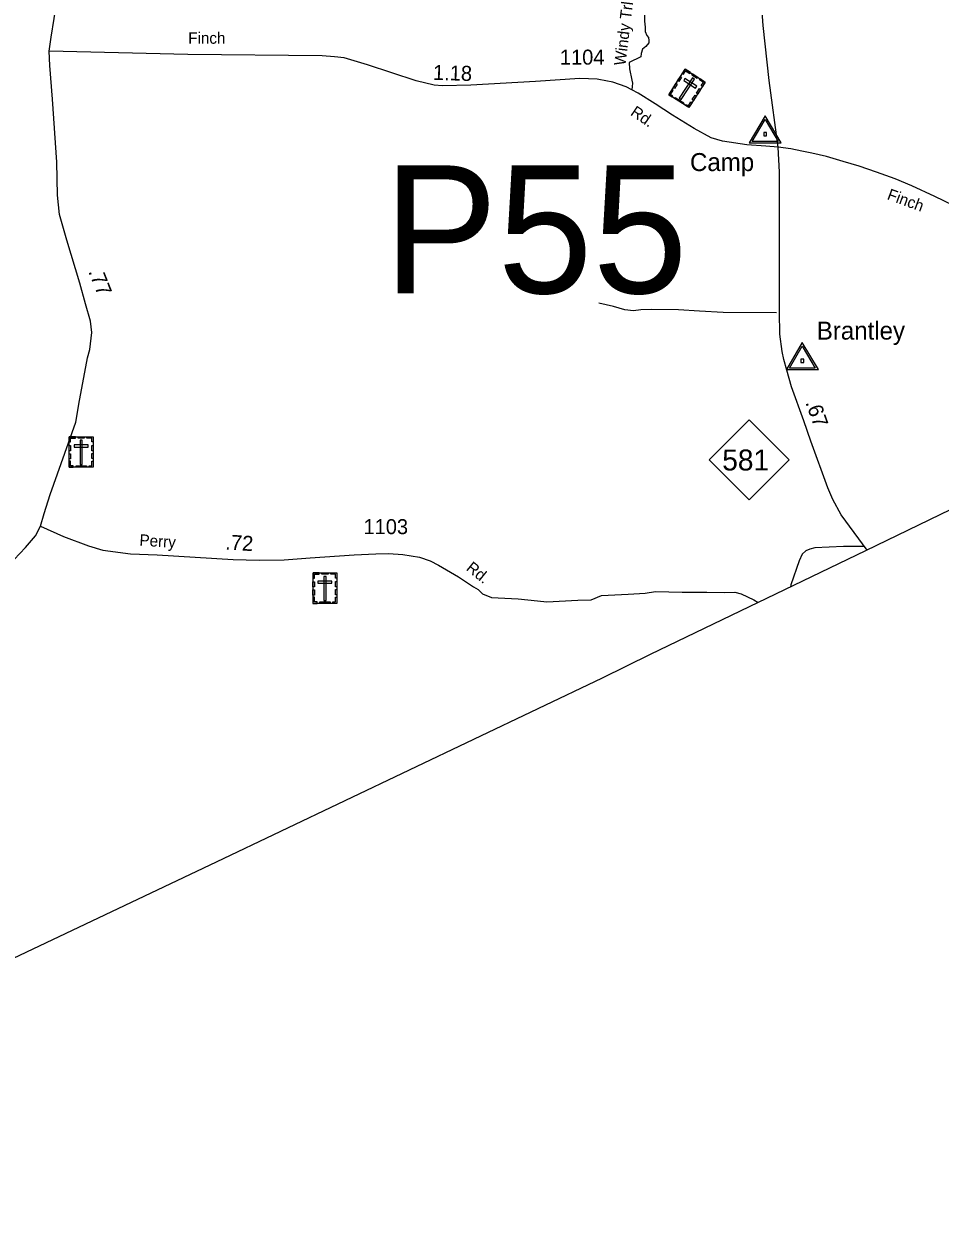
# Model space of a CAD drawing. Extents: x 2220236 to 2384410, y 720751 to 894131.
# Drawn here: x 2254868 to 2262512, y 726061 to 736064 of the extents above; entities that cross this region are included whole.
import ezdxf

# ---------------------------------------------------------------- set-up
doc = ezdxf.new("R2010")
doc.units = 0
doc.layers.add('Default', color=7, linetype='Continuous')

msp = doc.modelspace()

# ---------------------------------------------------------------- linework, layer by layer
at = {"layer": 'Default'}
for points in [[(2300140, 750264), (2297549, 748943), (2296605, 748443), (2294139, 747191), (2294129, 747181), (2290621, 745496), (2287877, 744178), (2270992, 736056), (2267562, 734406), (2264815, 733083), (2261891, 731668), (2260094, 730805), (2259694, 730607), (2256472, 729070), (2253954, 727878), (2253181, 727508), (2253078, 727457), (2253042, 727443), (2252978, 727424), (2252870, 727387), (2251763, 727086), (2250517, 726735), (2250148, 726626), (2248127, 726061)], [(2261161, 735037), (2261087, 735593), (2261037, 736052), (2261004, 736520), (2260983, 736867), (2260975, 737026), (2260962, 737232), (2260966, 737451), (2260993, 738054), (2261072, 739690)], [(2255079, 735836), (2255095, 735953), (2255145, 736269), (2255190, 736607), (2255215, 736870), (2255249, 736978), (2255273, 737029), (2255299, 737069), (2255611, 737547), (2255730, 737740), (2255783, 737872), (2255825, 737997), (2255870, 738125), (2255887, 738197), (2255896, 738257)], [(2260052, 736310), (2260043, 736196), (2260046, 736088), (2260051, 736038), (2260051, 736002), (2260065, 735968), (2260079, 735950), (2260083, 735926), (2260082, 735906), (2260056, 735876), (2260030, 735854), (2260019, 735817), (2260015, 735790), (2259917, 735743), (2259921, 735689), (2259939, 735596), (2259945, 735569), (2259941, 735515)], [(2255005, 731875), (2255035, 731981), (2255087, 732140), (2255300, 732743), (2255330, 732923), (2255359, 733071), (2255398, 733279), (2255417, 733347), (2255433, 733491), (2255424, 733586), (2255382, 733729), (2255335, 733902), (2255225, 734260), (2255165, 734474), (2255148, 734636), (2255141, 734912), (2255107, 735438), (2255084, 735719), (2255079, 735836)], [(2261161, 735037), (2261059, 735044), (2260901, 735056), (2260698, 735086), (2260602, 735115), (2260460, 735192), (2260281, 735303), (2260134, 735398), (2259992, 735488), (2259941, 735515), (2259892, 735539), (2259838, 735560), (2259782, 735579), (2259724, 735589), (2259666, 735602), (2259650, 735604), (2259506, 735610), (2259137, 735583), (2258598, 735555), (2258361, 735548), (2258292, 735555), (2258140, 735589), (2257734, 735724), (2257539, 735782), (2257458, 735791), (2257356, 735798), (2256236, 735809), (2255079, 735836)], [(2264886, 734421), (2264604, 734427), (2264372, 734437), (2264005, 734445), (2263150, 734464), (2263012, 734464), (2262852, 734475), (2262706, 734512), (2262470, 734626), (2262276, 734715), (2262137, 734771), (2261982, 734829), (2261838, 734877), (2261705, 734918), (2261565, 734958), (2261442, 734987), (2261360, 735004), (2261268, 735022), (2261161, 735037)], [(2261903, 731674), (2261687, 731968), (2261617, 732097), (2261575, 732194), (2261435, 732583), (2261375, 732754), (2261274, 733038), (2261233, 733177), (2261209, 733266), (2261194, 733331), (2261176, 733477), (2261173, 733661), (2261174, 734557), (2261172, 734829), (2261161, 735037)], [(2261147, 733655), (2260703, 733657), (2260504, 733669), (2260330, 733678), (2260101, 733683), (2260015, 733680), (2259953, 733672), (2259881, 733679), (2259788, 733706), (2259666, 733735)], [(2253705, 729501), (2253797, 729814), (2253906, 730080), (2254005, 730330), (2254089, 730499), (2254190, 730708), (2254306, 730929), (2254479, 731194), (2254562, 731330), (2254738, 731546), (2254881, 731696), (2254963, 731793), (2255005, 731875)], [(2255005, 731875), (2255197, 731789), (2255405, 731711), (2255526, 731674), (2255756, 731645), (2255979, 731636), (2256612, 731596), (2256831, 731590), (2257038, 731594), (2257255, 731610), (2257624, 731634), (2257803, 731645), (2257909, 731647), (2258028, 731638), (2258167, 731616), (2258258, 731585), (2258328, 731548), (2258494, 731453), (2258620, 731369), (2258658, 731345), (2258695, 731311)], [(2261880, 731705), (2261708, 731705), (2261467, 731693), (2261427, 731683), (2261391, 731668), (2261361, 731642), (2261336, 731586), (2261268, 731385), (2261265, 731367)], [(2258695, 731311), (2258770, 731280), (2258991, 731267), (2259152, 731252), (2259232, 731243), (2259489, 731256), (2259602, 731261), (2259688, 731295), (2259911, 731307), (2260051, 731316), (2260137, 731329), (2260359, 731323), (2260565, 731325), (2260716, 731322), (2260800, 731323), (2260853, 731310), (2260959, 731261), (2260995, 731238)]]:
    msp.add_lwpolyline(points, dxfattribs=at)
for points in [[(2260386, 735688), (2260553, 735580), (2260416, 735366), (2260248, 735473)], [(2260362, 735651), (2260372, 735645), (2260389, 735672), (2260423, 735650), (2260429, 735660), (2260386, 735688)], [(2260448, 735648), (2260492, 735620), (2260485, 735610), (2260442, 735638)], [(2260286, 735532), (2260309, 735569), (2260319, 735563), (2260295, 735526)], [(2260322, 735589), (2260346, 735625), (2260355, 735619), (2260332, 735583)], [(2260462, 735604), (2260446, 735614), (2260336, 735444), (2260352, 735433)], [(2260383, 735608), (2260373, 735593), (2260472, 735529), (2260482, 735545)], [(2260530, 735543), (2260520, 735550), (2260538, 735577), (2260504, 735599), (2260510, 735608), (2260553, 735580)], [(2260276, 735456), (2260282, 735465), (2260264, 735477), (2260285, 735511), (2260276, 735517), (2260248, 735474)], [(2260303, 735452), (2260374, 735406), (2260368, 735397), (2260296, 735442)], [(2260445, 735433), (2260468, 735469), (2260478, 735463), (2260455, 735427)], [(2260481, 735488), (2260504, 735525), (2260514, 735518), (2260490, 735482)], [(2260388, 735384), (2260394, 735393), (2260412, 735381), (2260434, 735415), (2260444, 735409), (2260416, 735366)], [(2261187, 735073), (2261053, 735299), (2260919, 735073)], [(2261161, 735085), (2260945, 735085), (2261053, 735267)], [(2261065, 735132), (2261065, 735160), (2261041, 735160), (2261041, 735132)], [(2261497, 733181), (2261363, 733407), (2261230, 733181)], [(2261471, 733193), (2261256, 733193), (2261363, 733376)], [(2261376, 733240), (2261376, 733268), (2261351, 733268), (2261351, 733240)], [(2260586, 732428), (2260919, 732761), (2261252, 732428), (2260919, 732095)], [(2255245, 732621), (2255444, 732621), (2255444, 732366), (2255245, 732366)], [(2255245, 732578), (2255257, 732578), (2255257, 732610), (2255297, 732610), (2255297, 732621), (2255245, 732621)], [(2255245, 732503), (2255245, 732547), (2255257, 732547), (2255257, 732503)], [(2255286, 732553), (2255286, 732534), (2255404, 732534), (2255404, 732553)], [(2255319, 732621), (2255371, 732621), (2255371, 732609), (2255319, 732609)], [(2255354, 732592), (2255336, 732592), (2255336, 732389), (2255354, 732389)], [(2255445, 732577), (2255433, 732577), (2255433, 732610), (2255393, 732610), (2255393, 732621), (2255444, 732621)], [(2255433, 732504), (2255433, 732548), (2255444, 732548), (2255444, 732504)], [(2255245, 732436), (2255245, 732479), (2255257, 732479), (2255257, 732436)], [(2255433, 732438), (2255433, 732482), (2255444, 732482), (2255444, 732438)], [(2255278, 732366), (2255278, 732378), (2255256, 732378), (2255256, 732418), (2255245, 732418), (2255245, 732366)], [(2255303, 732378), (2255388, 732378), (2255388, 732366), (2255303, 732366)], [(2255411, 732366), (2255411, 732378), (2255433, 732378), (2255433, 732418), (2255444, 732418), (2255444, 732366)], [(2257280, 731485), (2257479, 731485), (2257479, 731230), (2257280, 731230)], [(2257280, 731441), (2257291, 731441), (2257291, 731474), (2257331, 731474), (2257331, 731485), (2257280, 731485)], [(2257354, 731485), (2257405, 731485), (2257405, 731473), (2257354, 731473)], [(2257389, 731455), (2257370, 731455), (2257370, 731253), (2257389, 731253)], [(2257479, 731441), (2257467, 731441), (2257467, 731473), (2257427, 731473), (2257427, 731485), (2257479, 731485)], [(2257279, 731367), (2257279, 731410), (2257291, 731410), (2257291, 731367)], [(2257279, 731300), (2257279, 731343), (2257291, 731343), (2257291, 731300)], [(2257320, 731417), (2257320, 731398), (2257438, 731398), (2257438, 731417)], [(2257467, 731368), (2257467, 731412), (2257479, 731412), (2257479, 731368)], [(2257467, 731302), (2257467, 731346), (2257479, 731346), (2257479, 731302)], [(2257313, 731230), (2257313, 731242), (2257291, 731242), (2257291, 731282), (2257279, 731282), (2257279, 731230)], [(2257337, 731242), (2257422, 731242), (2257422, 731230), (2257337, 731230)], [(2257445, 731230), (2257445, 731242), (2257467, 731242), (2257467, 731282), (2257479, 731282), (2257479, 731230)]]:
    msp.add_lwpolyline(points, close=True, dxfattribs=at)

# ---------------------------------------------------------------- texts
for s, height, rotation, p in [('Windy Trl', 95, 83.0271, (2259886, 735713)), ('Finch', 95, 359.8116, (2256238, 735900)), ('1.18', 125, 358.3057, (2258280, 735598)), ('Rd.', 95, 325.742, (2259922, 735309)), ('Finch', 95, 339.7049, (2262064, 734604)), ('.77', 125, 291.7829, (2255403, 733999)), ('.67', 125, 289.3348, (2261388, 732906)), ('Perry', 95, 356.1955, (2255829, 731713)), ('.72', 125, 356.2453, (2256545, 731681)), ('Rd.', 95, 321.1176, (2258551, 731513))]:
    msp.add_text(s, height=height, rotation=rotation, dxfattribs=at).set_placement(p)
for s, height, p in [('1104', 125, (2259340, 735725)), ('Camp', 150, (2260426, 734837)), ('P55', 1066.3, (2257869, 733818)), ('Brantley', 150, (2261484, 733431)), ('581', 175, (2260695, 732339)), ('1103', 125, (2257701, 731808))]:
    msp.add_text(s, height=height, dxfattribs=at).set_placement(p)

doc.saveas('drawing.dxf')
